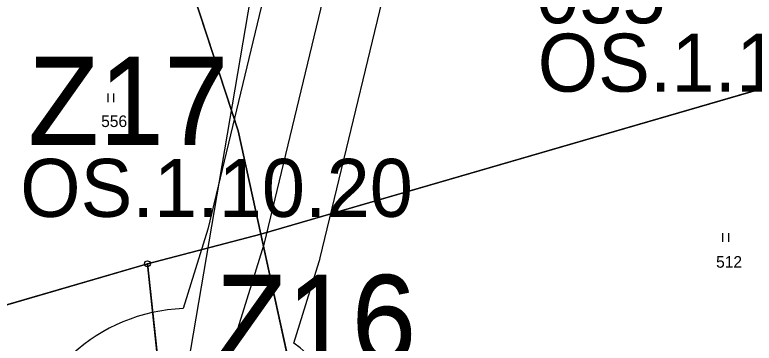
# Model space of a CAD drawing. Extents: x -706130 to -698555, y -971544 to -967260.
# Drawn here: x -704210.4 to -704083, y -969657.6 to -969601 of the extents above; entities that cross this region are included whole.
import ezdxf

# ---------------------------------------------------------------- set-up
doc = ezdxf.new("R2010")
doc.units = 0
for name, color, linetype in [('Archeologická naleziště S', 7, 'Continuous'), ('BPEJ hranice S', 7, 'Continuous'), ('BPEJ I-II trida ochrany S', 7, 'Continuous'), ('Docházková izochrona - BUS S', 7, 'Continuous'), ('Docházková izochrona - VLAK N', 7, 'Continuous'), ('Elektro VN nadzemní volne 22 S', 7, 'Continuous'), ('Hranice intravilán', 7, 'Continuous'), ('KN_Hranice_parcel', 7, 'Continuous'), ('KN_Parcelni cisla', 7, 'Continuous'), ('KN_Polygon parcely', 7, 'Continuous'), ('KN_POZEMKY_14_OSTATNI PLOCHA', 7, 'Continuous'), ('KN_POZEMKY_5_ZAHRADA', 7, 'Continuous'), ('KN_POZEMKY_7_TTP', 7, 'Continuous'), ('KN_VYUZITI_20_ostatni plocha_sportoviste', 7, 'Continuous'), ('KN_Značky bodu BP', 7, 'Continuous'), ('KN_Značky kultur', 7, 'Continuous'), ('OP ELE VN_VVN_trafostanice', 7, 'Continuous'), ('Plochy N_P ŠRAFY', 7, 'Continuous'), ('Plochy občanské vybavení - sport N', 7, 'Continuous'), ('Plochy občanské vybavení - sport S', 7, 'Continuous'), ('Plochy smíšené obytné venkovské N', 7, 'Continuous'), ('Plochy smíšené obytné venkovské S', 7, 'Continuous'), ('Plochy zmen_ zastavitelne plochy', 7, 'Continuous'), ('Plochy zmen_ zastavitelne plochy popis', 7, 'Continuous'), ('Plochy zmen_ zastavitelne plochy_ZAKL', 7, 'Continuous'), ('Regulační bloky zastavitelné N', 7, 'Continuous'), ('Regulační bloky zastavěné S', 7, 'Continuous'), ('Regulační bloky_číslo S NEZAPINAT', 7, 'Continuous'), ('Regulační kódy zastavitelne a přestavby N', 7, 'Continuous'), ('Regulační kódy zastavěné S', 7, 'Continuous'), ('Zábory hodnocené - plochy', 7, 'Continuous'), ('Zábory hodnocené - plochy popis', 7, 'Continuous'), ('Zábory hodnocené - prevzate z UPO I a II tridy ochrany ZPF', 7, 'Continuous')]:
    doc.layers.add(name, color=color, linetype=linetype)

msp = doc.modelspace()

# ---------------------------------------------------------------- linework, layer by layer
at = {"layer": 'Archeologická naleziště S'}
msp.add_lwpolyline([(-704351.56, -970399.44), (-704434.56, -970338.94), (-704479.88, -969829.62), (-704673.44, -969453.38), (-704384.5, -968854), (-704158.5, -968821.19), (-704078.69, -969062.69), (-704202.94, -969793), (-704122.25, -969792.81), (-704213.31, -970265.25)], close=True, dxfattribs=at)
at = {"layer": 'BPEJ hranice S'}
msp.add_lwpolyline([(-704057.59, -969541.25), (-704094.69, -969553.57), (-704101.74, -969555.94), (-704108.16, -969556.75), (-704109.95, -969556.98), (-704110.35, -969555.93), (-704110.59, -969555.3), (-704119.08, -969557.73), (-704121.94, -969558.71), (-704125.22, -969561.38), (-704129.6, -969564.92), (-704157.6, -969573.76), (-704184.57, -969582.28), (-704171.89, -969620.97), (-704167.98, -969638.8), (-704039.9, -969601.58)], close=True, dxfattribs=at)
at = {"layer": 'BPEJ I-II trida ochrany S'}
for p, q in [((-704171.89, -969620.97), (-704185.23, -969580.26)), ((-704039.29, -969601.4), (-704167.98, -969638.8)), ((-704167.98, -969638.8), (-704171.89, -969620.97))]:
    msp.add_line(p, q, dxfattribs=at)
at = {"layer": 'Docházková izochrona - BUS S'}
msp.add_arc((-704240.77, -969524.4), 400, 310.6863, 92.9342, dxfattribs=at)
at = {"layer": 'Docházková izochrona - VLAK N'}
msp.add_circle((-704165.45, -969778.77), 800, dxfattribs=at)
at = {"layer": 'Elektro VN nadzemní volne 22 S'}
msp.add_lwpolyline([(-704153.6, -969582.75), (-704167.48, -969640.57), (-704180.22, -969681.59), (-704179.99, -969681.59), (-704179.99, -969681.7)], dxfattribs=at)
at = {"layer": 'Hranice intravilán'}
msp.add_lwpolyline([(-704216.7, -969652.42), (-704187.53, -969643.89), (-704184.33, -969673.66), (-704211.05, -969682.74), (-704208.05, -969694.44), (-704208.11, -969699.67), (-704194.61, -969693.74), (-704182.45, -969688.4), (-704178.38, -969686.59), (-704151.7, -969674.58), (-704145.16, -969673.25), (-704138.15, -969671.81), (-704127.39, -969668.94), (-704067.38, -969669.23), (-704061.14, -969667.73), (-704055.5, -969708.06), (-704051.97, -969733.31), (-704051.12, -969739.38), (-704045.89, -969738.48), (-704019.63, -969733.3), (-703990.45, -969730.22)], dxfattribs=at)
at = {"layer": 'KN_Hranice_parcel'}
for p, q in [((-704039.29, -969601.4), (-704167.98, -969638.8)), ((-704167.98, -969638.8), (-704187.53, -969643.89)), ((-704160.72, -969672.06), (-704167.98, -969638.8)), ((-704187.53, -969643.89), (-704214.74, -969651.86)), ((-704187.53, -969643.89), (-704184.33, -969673.66))]:
    msp.add_line(p, q, dxfattribs=at)
msp.add_lwpolyline([(-704185.23, -969580.26), (-704171.89, -969620.97), (-704167.98, -969638.8)], dxfattribs=at)
at = {"layer": 'KN_Polygon parcely'}
for points in [[(-704171.89, -969620.97), (-704167.98, -969638.8), (-704039.29, -969601.4), (-704057.11, -969540.81), (-704101.36, -969554.44), (-704108.48, -969555.45), (-704106.83, -969562.2), (-704118.46, -969565.25), (-704120.07, -969558.43), (-704126.7, -969562.22), (-704185.23, -969580.26)], [(-704217.46, -969593.11), (-704214.74, -969651.86), (-704187.53, -969643.89), (-704167.98, -969638.8), (-704171.89, -969620.97), (-704185.23, -969580.26), (-704208.35, -969587.38), (-704215.3, -969590.34)], [(-704066.06, -969659.96), (-704028.34, -969649.21), (-704039.29, -969601.4), (-704167.98, -969638.8), (-704160.72, -969672.06), (-704152.83, -969668.25), (-704144.13, -969666.28), (-704144.14, -969665.94), (-704142.22, -969665.87), (-704125.36, -969662.21)], [(-704187.53, -969643.89), (-704184.33, -969673.66), (-704183.19, -969682.71), (-704160.72, -969672.06), (-704167.98, -969638.8)], [(-704211.05, -969682.74), (-704184.33, -969673.66), (-704187.53, -969643.89), (-704214.74, -969651.86), (-704213.14, -969671.89)]]:
    msp.add_lwpolyline(points, close=True, dxfattribs=at)
at = {"layer": 'KN_POZEMKY_14_OSTATNI PLOCHA'}
for p, q in [((-704171.89, -969620.97), (-704185.23, -969580.26)), ((-704039.29, -969601.4), (-704167.98, -969638.8)), ((-704167.98, -969638.8), (-704171.89, -969620.97))]:
    msp.add_line(p, q, dxfattribs=at)
at = {"layer": 'KN_POZEMKY_5_ZAHRADA'}
for p, q in [((-704187.53, -969643.89), (-704167.98, -969638.8)), ((-704167.98, -969638.8), (-704160.72, -969672.06)), ((-704214.74, -969651.86), (-704187.53, -969643.89)), ((-704187.53, -969643.89), (-704184.33, -969673.66)), ((-704184.33, -969673.66), (-704187.53, -969643.89))]:
    msp.add_line(p, q, dxfattribs=at)
at = {"layer": 'KN_POZEMKY_7_TTP'}
for p, q in [((-704185.23, -969580.26), (-704171.89, -969620.97)), ((-704167.98, -969638.8), (-704039.29, -969601.4)), ((-704171.89, -969620.97), (-704167.98, -969638.8)), ((-704167.98, -969638.8), (-704187.53, -969643.89)), ((-704160.72, -969672.06), (-704167.98, -969638.8)), ((-704187.53, -969643.89), (-704214.74, -969651.86))]:
    msp.add_line(p, q, dxfattribs=at)
at = {"layer": 'KN_VYUZITI_20_ostatni plocha_sportoviste'}
for p, q in [((-704171.89, -969620.97), (-704185.23, -969580.26)), ((-704039.29, -969601.4), (-704167.98, -969638.8)), ((-704167.98, -969638.8), (-704171.89, -969620.97))]:
    msp.add_line(p, q, dxfattribs=at)
at = {"layer": 'KN_Značky bodu BP'}
for radius in [0.5, 0.0303]:
    msp.add_circle((-704187.53, -969643.89), radius, dxfattribs=at)
at = {"layer": 'KN_Značky kultur'}
for p, q in [((-704194.31, -969616.04), (-704194.31, -969614.54)), ((-704193.31, -969616.04), (-704193.31, -969614.54)), ((-704088.39, -969640.15), (-704088.39, -969638.65)), ((-704087.39, -969640.15), (-704087.39, -969638.65))]:
    msp.add_line(p, q, dxfattribs=at)
at = {"layer": 'OP ELE VN_VVN_trafostanice'}
for points in [[(-704163.34, -969580.49), (-704177.13, -969637.92), (-704181.39, -969651.64)], [(-704162.29, -969657.58), (-704157.93, -969643.54), (-704157.82, -969643.16), (-704157.76, -969642.9), (-704143.85, -969584.99)]]:
    msp.add_lwpolyline(points, dxfattribs=at)
msp.add_arc((-704180.23, -969681.62), 30, 92.2204, 53.2784, dxfattribs=at)
at = {"layer": 'Plochy N_P ŠRAFY'}
for p, q in [((-704171.89, -969620.97), (-704185.23, -969580.26)), ((-704167.98, -969638.8), (-704171.89, -969620.97)), ((-704167.98, -969638.8), (-704187.53, -969643.89)), ((-704187.53, -969643.89), (-704167.98, -969638.8)), ((-704160.72, -969672.06), (-704167.98, -969638.8)), ((-704214.74, -969651.86), (-704187.53, -969643.89)), ((-704187.53, -969643.89), (-704184.33, -969673.66))]:
    msp.add_line(p, q, dxfattribs=at)
at = {"layer": 'Plochy občanské vybavení - sport N'}
for p, q in [((-704171.89, -969620.97), (-704185.23, -969580.26)), ((-704167.98, -969638.8), (-704171.89, -969620.97)), ((-704187.53, -969643.89), (-704167.98, -969638.8)), ((-704214.74, -969651.86), (-704187.53, -969643.89))]:
    msp.add_line(p, q, dxfattribs=at)
at = {"layer": 'Plochy občanské vybavení - sport S'}
for p, q in [((-704185.23, -969580.26), (-704171.89, -969620.97)), ((-704171.89, -969620.97), (-704167.98, -969638.8)), ((-704167.98, -969638.8), (-704160.72, -969672.06))]:
    msp.add_line(p, q, dxfattribs=at)
at = {"layer": 'Plochy smíšené obytné venkovské N'}
for p, q in [((-704167.98, -969638.8), (-704187.53, -969643.89)), ((-704160.72, -969672.06), (-704167.98, -969638.8)), ((-704187.53, -969643.89), (-704184.33, -969673.66))]:
    msp.add_line(p, q, dxfattribs=at)
at = {"layer": 'Plochy smíšené obytné venkovské S'}
for p, q in [((-704187.53, -969643.89), (-704214.74, -969651.86)), ((-704184.33, -969673.66), (-704187.53, -969643.89))]:
    msp.add_line(p, q, dxfattribs=at)
at = {"layer": 'Plochy zmen_ zastavitelne plochy'}
for points in [[(-704171.89, -969620.97), (-704185.23, -969580.26), (-704208.35, -969587.38), (-704215.3, -969590.34), (-704217.46, -969593.11), (-704214.74, -969651.86), (-704187.53, -969643.89), (-704167.98, -969638.8)], [(-704167.98, -969638.8), (-704160.72, -969672.06), (-704183.19, -969682.71), (-704184.33, -969673.66), (-704187.53, -969643.89)]]:
    msp.add_lwpolyline(points, close=True, dxfattribs=at)
at = {"layer": 'Plochy zmen_ zastavitelne plochy_ZAKL'}
for p, q in [((-704171.89, -969620.97), (-704185.23, -969580.26)), ((-704167.98, -969638.8), (-704171.89, -969620.97)), ((-704187.53, -969643.89), (-704167.98, -969638.8)), ((-704214.74, -969651.86), (-704187.53, -969643.89))]:
    msp.add_line(p, q, dxfattribs=at)
msp.add_lwpolyline([(-704167.98, -969638.8), (-704160.72, -969672.06), (-704183.19, -969682.71), (-704184.33, -969673.66), (-704187.53, -969643.89)], close=True, dxfattribs=at)
at = {"layer": 'Regulační bloky zastavitelné N'}
for p, q in [((-704187.53, -969643.89), (-704167.98, -969638.8)), ((-704214.74, -969651.86), (-704187.53, -969643.89))]:
    msp.add_line(p, q, dxfattribs=at)
msp.add_lwpolyline([(-704167.98, -969638.8), (-704171.89, -969620.97), (-704185.23, -969580.26)], dxfattribs=at)
msp.add_lwpolyline([(-704167.98, -969638.8), (-704160.72, -969672.06), (-704183.19, -969682.71), (-704184.33, -969673.66), (-704187.53, -969643.89)], close=True, dxfattribs=at)
at = {"layer": 'Regulační bloky zastavěné S'}
for p, q in [((-704185.23, -969580.26), (-704171.89, -969620.97)), ((-704171.89, -969620.97), (-704167.98, -969638.8)), ((-704167.98, -969638.8), (-704160.72, -969672.06)), ((-704187.53, -969643.89), (-704214.74, -969651.86)), ((-704184.33, -969673.66), (-704187.53, -969643.89))]:
    msp.add_line(p, q, dxfattribs=at)
at = {"layer": 'Zábory hodnocené - plochy'}
for p, q in [((-704171.89, -969620.97), (-704185.23, -969580.26)), ((-704167.98, -969638.8), (-704171.89, -969620.97)), ((-704187.53, -969643.89), (-704167.98, -969638.8)), ((-704214.74, -969651.86), (-704187.53, -969643.89))]:
    msp.add_line(p, q, dxfattribs=at)
msp.add_lwpolyline([(-704167.98, -969638.8), (-704160.72, -969672.06), (-704183.19, -969682.71), (-704184.33, -969673.66), (-704187.53, -969643.89)], close=True, dxfattribs=at)
at = {"layer": 'Zábory hodnocené - prevzate z UPO I a II tridy ochrany ZPF'}
for p, q in [((-704171.89, -969620.97), (-704185.23, -969580.26)), ((-704167.98, -969638.8), (-704171.89, -969620.97)), ((-704187.53, -969643.89), (-704167.98, -969638.8)), ((-704214.74, -969651.86), (-704187.53, -969643.89))]:
    msp.add_line(p, q, dxfattribs=at)

# ---------------------------------------------------------------- texts
at = {"layer": 'KN_Parcelni cisla'}
for s, p in [('556', (-704195.5, -969620.33)), ('512', (-704089.57, -969644.58))]:
    msp.add_text(s, height=2, dxfattribs=at).set_placement(p)
at = {"layer": 'Plochy zmen_ zastavitelne plochy popis'}
for s, p in [('Z17', (-704208.11, -969623.44)), ('Z16', (-704175.78, -969661.07))]:
    msp.add_text(s, height=15, dxfattribs=at).set_placement(p)
at = {"layer": 'Regulační bloky_číslo S NEZAPINAT'}
msp.add_text('055', height=10, dxfattribs=at).set_placement((-704120.58, -969602.44))
at = {"layer": 'Regulační kódy zastavitelne a přestavby N'}
msp.add_text('OS.1.10.20', height=10, dxfattribs=at).set_placement((-704209.45, -969635.82))
at = {"layer": 'Regulační kódy zastavěné S'}
msp.add_text('OS.1.10.15', height=10, dxfattribs=at).set_placement((-704120.3, -969614.23))
at = {"layer": 'Zábory hodnocené - plochy popis'}
for s, p in [('Z17', (-704208.11, -969623.18)), ('Z16', (-704175.78, -969660.81))]:
    msp.add_text(s, height=15, dxfattribs=at).set_placement(p)

doc.saveas('drawing.dxf')
